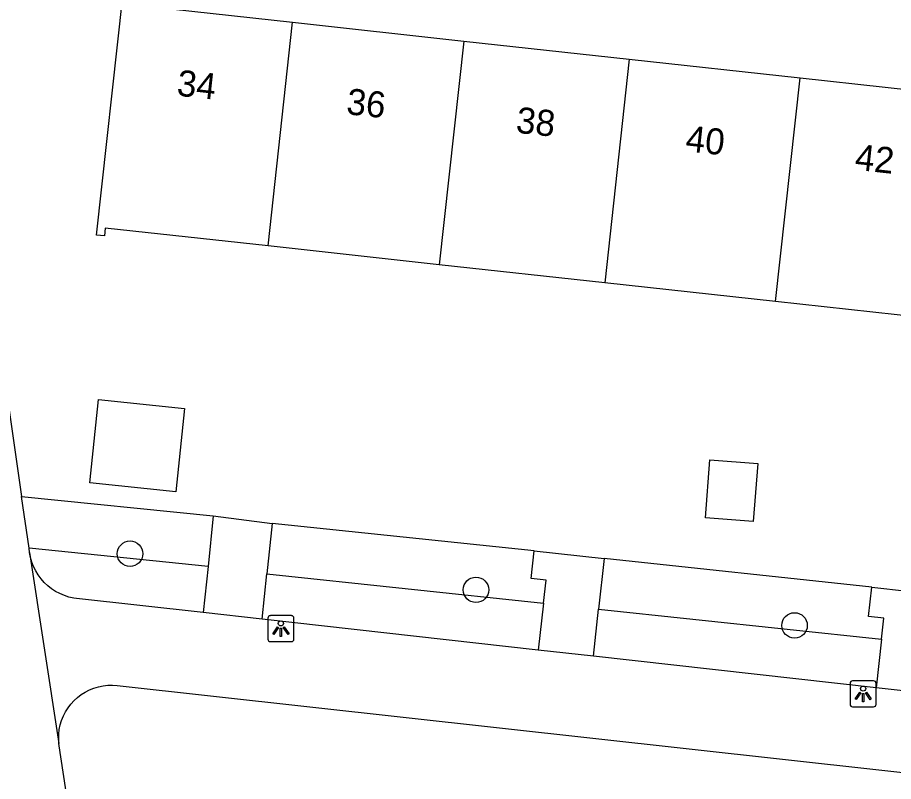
# Model space of a CAD drawing. Extents: x 162026 to 163499, y 387297 to 388169.
# Drawn here: x 162881.36 to 162914.98, y 387461.77 to 387491.1 of the extents above; entities that cross this region are included whole.
import ezdxf

# ---------------------------------------------------------------- set-up
doc = ezdxf.new("R2010")
doc.units = 0
for name, color, linetype in [('IMGEO_Boom', 7, 'Continuous'), ('IMGEO_Groenvoorziening', 7, 'Continuous'), ('IMGEO_Lichtpunt', 7, 'Continuous'), ('IMGEO_Pand', 7, 'Continuous'), ('IMGEO_Pand_nummerreeks', 7, 'Continuous'), ('IMGEO_Voetpad_open', 7, 'Continuous')]:
    doc.layers.add(name, color=color, linetype=linetype)

msp = doc.modelspace()

# ---------------------------------------------------------------- linework, layer by layer
at = {"layer": 'IMGEO_Boom'}
for centre in [(162885.68, 387470.515), (162898.957, 387469.129), (162911.186, 387467.762)]:
    msp.add_circle(centre, 0.489, dxfattribs=at)
at = {"layer": 'IMGEO_Groenvoorziening'}
for points in [[(162881.517, 387472.711), (162888.877, 387471.964)], [(162901.192, 387470.621), (162891.138, 387471.681)], [(162888.674, 387470.025), (162881.803, 387470.722)], [(162914.154, 387469.231), (162903.877, 387470.329)], [(162890.933, 387469.742), (162901.552, 387468.622)], [(162903.666, 387468.39), (162914.523, 387467.23)]]:
    msp.add_lwpolyline(points, dxfattribs=at)
at = {"layer": 'IMGEO_Lichtpunt'}
for p, q in [((162890.972, 387468.042), (162890.972, 387467.235)), ((162890.972, 387468.042), (162890.972, 387467.235)), ((162891.874, 387468.137), (162891.066, 387468.137)), ((162891.874, 387468.137), (162891.066, 387468.137)), ((162891.968, 387467.235), (162891.968, 387468.042)), ((162891.968, 387467.235), (162891.968, 387468.042)), ((162891.066, 387467.141), (162891.874, 387467.141)), ((162891.066, 387467.141), (162891.874, 387467.141)), ((162913.319, 387465.539), (162913.319, 387464.732)), ((162913.319, 387465.539), (162913.319, 387464.732)), ((162914.221, 387465.634), (162913.413, 387465.634)), ((162914.221, 387465.634), (162913.413, 387465.634)), ((162914.315, 387464.732), (162914.315, 387465.539)), ((162914.315, 387464.732), (162914.315, 387465.539)), ((162913.413, 387464.638), (162914.221, 387464.638)), ((162913.413, 387464.638), (162914.221, 387464.638))]:
    msp.add_line(p, q, dxfattribs=at)
for points in [[(162891.346, 387467.706), (162891.385, 387467.678), (162891.197, 387467.416), (162891.159, 387467.443), (162891.346, 387467.706)], [(162891.558, 387467.678), (162891.596, 387467.705), (162891.783, 387467.443), (162891.744, 387467.415), (162891.558, 387467.678)], [(162891.448, 387467.658), (162891.495, 387467.658), (162891.495, 387467.336), (162891.448, 387467.336), (162891.448, 387467.658)], [(162913.693, 387465.203), (162913.732, 387465.175), (162913.544, 387464.913), (162913.506, 387464.94), (162913.693, 387465.203)], [(162913.795, 387465.155), (162913.842, 387465.155), (162913.842, 387464.833), (162913.795, 387464.833), (162913.795, 387465.155)], [(162913.905, 387465.175), (162913.943, 387465.202), (162914.13, 387464.94), (162914.091, 387464.912), (162913.905, 387465.175)]]:
    msp.add_lwpolyline(points, dxfattribs=at)
for centre in [(162891.471, 387467.84), (162913.818, 387465.337)]:
    msp.add_circle(centre, 0.0994, dxfattribs=at)
for centre, start, end in [((162891.066, 387468.042), 90, 180), ((162891.066, 387468.042), 90, 180), ((162891.874, 387468.042), 0, 90), ((162891.874, 387468.042), 0, 90), ((162891.066, 387467.235), 180, 270), ((162891.066, 387467.235), 180, 270), ((162891.874, 387467.235), 270, 0), ((162891.874, 387467.235), 270, 360), ((162913.413, 387465.539), 90, 180), ((162913.413, 387465.539), 90, 180), ((162914.221, 387465.539), 0, 90), ((162914.221, 387465.539), 0, 90), ((162913.413, 387464.732), 180, 270), ((162913.413, 387464.732), 180, 270), ((162914.221, 387464.732), 270, 0), ((162914.221, 387464.732), 270, 360)]:
    msp.add_arc(centre, 0.0946, start, end, dxfattribs=at)
at = {"layer": 'IMGEO_Pand'}
for points in [[(162890.979, 387482.329), (162884.731, 387483.013), (162884.698, 387482.714), (162884.399, 387482.746), (162885.402, 387491.916), (162885.741, 387491.879), (162885.709, 387491.595), (162891.918, 387490.916)], [(162890.979, 387482.329), (162891.918, 387490.916)], [(162891.918, 387490.916), (162898.49, 387490.196)], [(162898.49, 387490.196), (162897.551, 387481.61)], [(162898.49, 387490.196), (162904.838, 387489.502)], [(162904.838, 387489.502), (162903.899, 387480.915)], [(162904.838, 387489.502), (162911.399, 387488.784)], [(162910.46, 387480.197), (162911.399, 387488.784)], [(162911.399, 387488.784), (162917.929, 387488.069)], [(162897.551, 387481.61), (162890.979, 387482.329)], [(162903.899, 387480.915), (162897.551, 387481.61)], [(162910.46, 387480.197), (162903.899, 387480.915)], [(162916.99, 387479.483), (162910.46, 387480.197)], [(162887.767, 387476.096), (162887.44, 387472.896), (162884.141, 387473.233), (162884.467, 387476.433), (162887.767, 387476.096)], [(162907.936, 387474.117), (162909.775, 387473.973), (162909.601, 387471.752), (162907.762, 387471.896), (162907.936, 387474.117)]]:
    msp.add_lwpolyline(points, dxfattribs=at)
at = {"layer": 'IMGEO_Voetpad_open'}
for points in [[(162878.47, 387494.015), (162878.481, 387493.826), (162878.491, 387493.749), (162881.517, 387472.711)], [(162881.803, 387470.722), (162881.517, 387472.711)], [(162888.877, 387471.964), (162888.674, 387470.025)], [(162888.877, 387471.964), (162891.138, 387471.681)], [(162891.138, 387471.681), (162890.933, 387469.742)], [(162881.827, 387470.556), (162881.803, 387470.722)], [(162888.489, 387468.254), (162883.626, 387468.797), (162883.518, 387468.813), (162883.337, 387468.853), (162883.16, 387468.91), (162882.99, 387468.982), (162882.826, 387469.068), (162882.671, 387469.169), (162882.525, 387469.284), (162882.39, 387469.411), (162882.267, 387469.55), (162882.157, 387469.699), (162882.061, 387469.857), (162881.979, 387470.023), (162881.913, 387470.196), (162881.862, 387470.374), (162881.827, 387470.556)], [(162881.827, 387470.556), (162882.953, 387463.227)], [(162901.552, 387468.622), (162901.65, 387469.495), (162901.073, 387469.56), (162901.192, 387470.621)], [(162901.192, 387470.621), (162903.877, 387470.329)], [(162903.877, 387470.329), (162903.666, 387468.39)], [(162888.674, 387470.025), (162888.489, 387468.254)], [(162890.75, 387468.002), (162890.933, 387469.742)], [(162914.523, 387467.23), (162914.614, 387468.045), (162914.029, 387468.111), (162914.154, 387469.231)], [(162914.154, 387469.231), (162916.884, 387468.923)], [(162901.552, 387468.622), (162901.35, 387466.818)], [(162903.469, 387466.581), (162903.666, 387468.39)], [(162890.75, 387468.002), (162888.489, 387468.254)], [(162901.35, 387466.818), (162890.75, 387468.002)], [(162914.523, 387467.23), (162914.314, 387465.37)], [(162903.469, 387466.581), (162901.35, 387466.818)], [(162914.314, 387465.37), (162903.469, 387466.581)], [(162882.953, 387463.227), (162882.942, 387463.407), (162882.946, 387463.588), (162882.967, 387463.768), (162883.004, 387463.945), (162883.056, 387464.118), (162883.124, 387464.286), (162883.206, 387464.447), (162883.302, 387464.6), (162883.412, 387464.744), (162883.534, 387464.878), (162883.668, 387465), (162883.811, 387465.109), (162883.965, 387465.206), (162884.126, 387465.288), (162884.294, 387465.356), (162884.467, 387465.408), (162884.644, 387465.444), (162884.824, 387465.465), (162885.004, 387465.47), (162885.185, 387465.458), (162943.658, 387458.982)], [(162916.515, 387465.121), (162914.314, 387465.37)], [(162886.141, 387442.18), (162882.964, 387463.145), (162882.953, 387463.227)]]:
    msp.add_lwpolyline(points, dxfattribs=at)

# ---------------------------------------------------------------- texts
at = {"layer": 'IMGEO_Pand_nummerreeks'}
for s, p in [('34', (162887.447, 387488.105)), ('36', (162893.954, 387487.393)), ('38', (162900.463, 387486.681)), ('40', (162906.97, 387485.969)), ('42', (162913.471, 387485.258))]:
    msp.add_text(s, height=1, rotation=353.7552, dxfattribs=at).set_placement(p)

doc.saveas('drawing.dxf')
